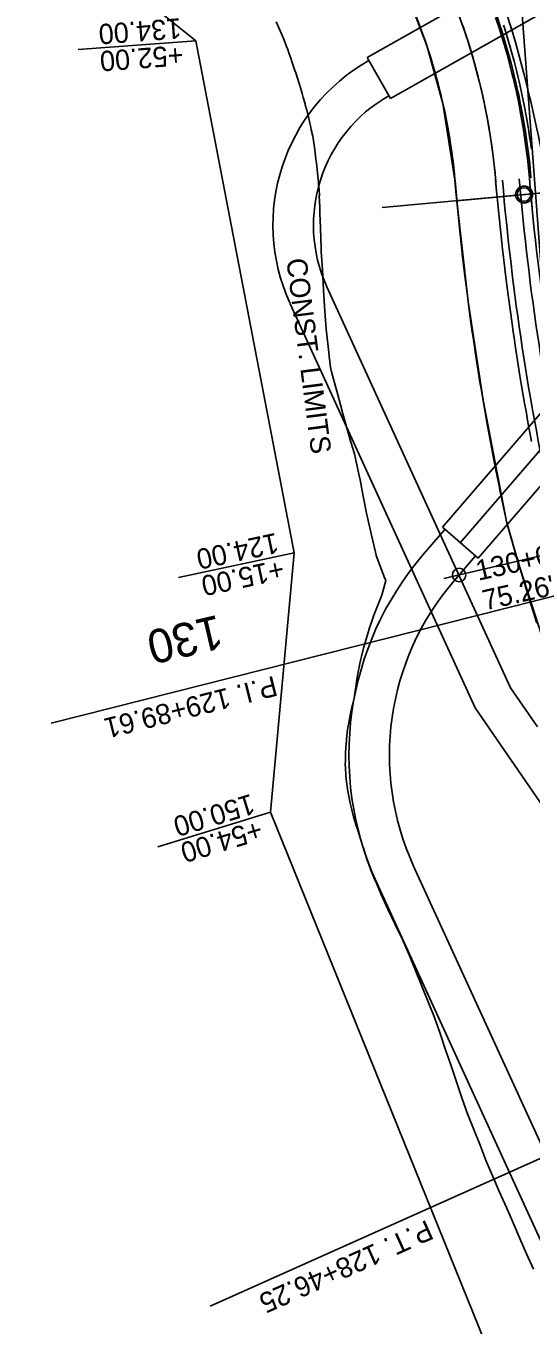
# Model space of a CAD drawing. Extents: x -70 to 701944, y -4 to 666871.
# Drawn here: x 668017.9 to 668167.6, y 655986.6 to 656371.4 of the extents above; entities that cross this region are included whole.
import ezdxf

# ---------------------------------------------------------------- set-up
doc = ezdxf.new("R2010")
doc.units = 0
for name, color, linetype in [('R_Detour', 7, 'Continuous'), ('R_Drive', 7, 'Continuous'), ('R_Erosion', 7, 'Continuous'), ('R_Horz Alg Annot', 7, 'Continuous'), ('R_No Plot', 7, 'Continuous'), ('R_Proposed Const Limits', 7, 'Continuous'), ('R_Proposed Road', 7, 'Continuous'), ('R_ROW', 7, 'Continuous'), ('R_Striping', 7, 'Continuous'), ('R_Temp Easement Annot', 7, 'Continuous'), ('R_Water', 7, 'Continuous'), ('T_Indications', 7, 'Continuous'), ('T_Vehicle Path Lt Major', 7, 'Continuous'), ('T_Vehicle Path Rt', 7, 'Continuous')]:
    doc.layers.add(name, color=color, linetype=linetype)

msp = doc.modelspace()

# ---------------------------------------------------------------- linework, layer by layer
at = {"layer": 'R_Detour'}
for p, q in [((668123.43, 656317.61), (668203.75, 656325.01)), ((668141.73, 656207.68), (668219.06, 656225.91))]:
    msp.add_line(p, q, dxfattribs=at)
msp.add_circle((668146.25, 656208.75), 2, dxfattribs=at)
at = {"layer": 'R_Drive'}
msp.add_lwpolyline([(668169.3, 656194.53), (668167.54, 656200.08), (668167, 656201.81), (668165.8, 656205.69), (668164.12, 656211.27), (668163.85, 656212.2), (668162.47, 656216.91), (668160.87, 656222.52), (668160.84, 656222.62), (668160.52, 656223.75), (668159.41, 656228.9), (668158.37, 656233.84), (668158.21, 656234.64), (668157.06, 656240.35), (668156.25, 656244.49), (668155.94, 656246.12), (668154.88, 656251.84), (668154.28, 656255.16), (668153.85, 656257.63), (668152.87, 656263.37), (668152.46, 656265.85), (668151.93, 656269.17), (668151.03, 656274.92), (668150.79, 656276.58), (668150.18, 656280.73), (668149.37, 656286.5), (668149.26, 656287.32), (668148.61, 656292.32), (668147.9, 656298.04), (668147.88, 656298.15), (668147.21, 656303.94), (668146.68, 656308.82), (668146.57, 656309.77), (668145.99, 656315.57), (668145.15, 656324.41)], dxfattribs=at)
at = {"layer": 'R_Erosion'}
msp.add_line((668121.86, 656117.55), (668235.49, 655869.39), dxfattribs=at)
at = {"layer": 'R_Horz Alg Annot'}
for points in [[(668214.13, 656212.6), (668025.36, 656164.84)], [(668272.72, 656081.76), (668072.49, 655992.09)]]:
    msp.add_lwpolyline(points, dxfattribs=at)
at = {"layer": 'R_No Plot'}
for p, q in [((668119.03, 656362.08), (668296.8, 656462.65)), ((668125.93, 656349.89), (668303.7, 656450.47)), ((668177.23, 656209.84), (668160.78, 656430.18)), ((668119.03, 656362.08), (668125.93, 656349.89)), ((668146.59, 656218.34), (668259.54, 656349.51))]:
    msp.add_line(p, q, dxfattribs=at)
for points in [[(668115.41, 656408.7), (668199.02, 656414.94), (668199.76, 656404.97), (668205.72, 656325.19), (668145.58, 656319.65), (668145.03, 656325.82), (668141.44, 656348.44), (668136.65, 656365.6), (668131.43, 656379.33), (668123.64, 656395.26)], [(668145.58, 656319.65), (668148.92, 656289.83), (668153.34, 656260.52), (668160.44, 656224.08), (668163.66, 656212.85), (668221.92, 656226.58), (668216.77, 656255.73), (668209.96, 656289.95), (668206.72, 656316.14), (668205.83, 656325.2), (668149.95, 656320.05)], [(668163.66, 656212.85), (668174.91, 656177.82), (668188.21, 656142.35), (668200.78, 656111.4), (668251.57, 656131.17), (668244.19, 656150.99), (668237.8, 656169.61), (668229.78, 656196.07), (668221.92, 656226.58)]]:
    msp.add_lwpolyline(points, close=True, dxfattribs=at)
for points in [[(668107.1, 656294.15), (668161.51, 656175.32), (668169.46, 656163.76)], [(668096.19, 656289.15), (668151.03, 656169.38), (668216.12, 656074.79)]]:
    msp.add_lwpolyline(points, dxfattribs=at)
msp.add_circle((668165.5, 656321.48), 2.5, dxfattribs=at)
for radius in [56, 44]:
    msp.add_arc((668147.1, 656312.47), radius, 119.4985, 204.6029, dxfattribs=at)
at = {"layer": 'R_Proposed Const Limits'}
for points in [[(668104.89, 656321.1), (668104.74, 656323.06), (668104.61, 656324.5), (668104.57, 656325.02), (668104.36, 656326.98), (668104.26, 656327.9), (668104.16, 656328.94), (668103.96, 656330.9), (668103.92, 656331.3), (668103.73, 656332.86), (668103.49, 656334.7), (668103.47, 656334.82), (668103.19, 656336.78), (668102.98, 656338.08), (668102.87, 656338.73), (668102.46, 656340.66), (668102.29, 656341.44), (668102.04, 656342.59), (668101.58, 656344.52), (668101.52, 656344.78), (668101.1, 656346.44), (668100.66, 656348.1), (668100.6, 656348.35), (668100.06, 656350.26), (668099.73, 656351.41), (668099.5, 656352.15), (668098.92, 656354.05), (668098.71, 656354.69), (668098.32, 656355.94), (668097.73, 656357.83), (668097.68, 656357.97), (668097.12, 656359.72), (668096.61, 656361.24), (668096.48, 656361.6), (668095.82, 656363.48), (668095.46, 656364.49), (668095.14, 656365.35), (668094.41, 656367.2), (668094.2, 656367.71), (668093.65, 656369.05), (668092.86, 656370.88), (668092.86, 656370.9), (668092.05, 656372.7)], [(668123.4, 656202.83), (668124.5, 656207.13), (668124.06, 656208.2), (668123.83, 656208.77), (668123.63, 656209.27), (668121.71, 656214.59), (668121.69, 656214.67), (668121.46, 656215.51), (668120.28, 656220.58), (668119.06, 656225.77), (668118.88, 656226.57), (668117.76, 656232.62), (668116.91, 656236.97), (668116.57, 656238.65), (668115.23, 656244.66), (668114.21, 656248.07), (668113.47, 656250.6), (668111.77, 656256.56), (668111.1, 656259.13), (668110.2, 656262.56), (668108.56, 656268.55), (668108.14, 656270.24), (668107.73, 656273.6), (668107.6, 656274.65), (668106.92, 656280.79), (668106.84, 656281.62), (668106.44, 656286.95), (668106.06, 656293.05), (668106.06, 656293.12), (668105.73, 656299.29), (668105.42, 656304.47), (668105.37, 656305.45), (668105.14, 656311.62), (668105.01, 656315.91), (668104.96, 656317.78), (668104.82, 656321.08), (668104.84, 656321.1)], [(668115.14, 656172.3), (668115.47, 656174.35), (668115.64, 656175.65), (668115.75, 656176.42), (668116.07, 656178.49), (668116.43, 656180.55), (668116.59, 656181.39), (668116.85, 656182.61), (668117.32, 656184.66), (668117.84, 656186.71), (668117.93, 656187.08), (668118.39, 656188.75), (668118.98, 656190.78), (668119.59, 656192.72), (668119.62, 656192.81), (668120.29, 656194.83), (668120.99, 656196.85), (668121.53, 656198.33), (668121.74, 656198.87), (668122.55, 656200.86), (668123.4, 656202.83)], [(668117.46, 656129.18), (668117.21, 656130.04), (668116.88, 656131.18), (668116.2, 656133.15), (668115.56, 656135.13), (668115.44, 656135.54), (668114.98, 656137.14), (668114.45, 656139.16), (668113.98, 656141.16), (668113.97, 656141.2), (668113.55, 656143.26), (668113.21, 656145.33), (668112.99, 656146.89), (668112.93, 656147.41), (668112.71, 656149.49), (668112.55, 656151.59), (668112.53, 656152.7), (668112.54, 656153.69), (668112.59, 656155.79), (668112.71, 656157.89), (668112.76, 656158.52), (668112.88, 656159.98), (668113.12, 656162.06), (668113.41, 656164.13), (668113.43, 656164.3), (668113.76, 656166.19), (668114.16, 656168.24), (668114.55, 656169.98), (668114.62, 656170.28), (668115.14, 656172.3)], [(668129.51, 656100.79), (668127.26, 656105.26), (668125.09, 656109.77), (668123.1, 656114.35), (668121.73, 656117.49), (668121.01, 656119.16), (668120.91, 656119.4), (668120.14, 656121.33), (668119.4, 656123.27), (668118.95, 656124.54), (668118.71, 656125.23), (668118.07, 656127.2), (668117.46, 656129.18)], [(668168.32, 656003.08), (668166.26, 656007.63), (668164.29, 656012.23), (668162.31, 656016.82), (668160.25, 656021.38), (668158.21, 656025.94), (668156.21, 656030.53), (668154.25, 656035.13), (668152.49, 656039.82), (668150.57, 656044.44), (668148.72, 656049.09), (668147.1, 656053.85), (668145.49, 656058.62), (668143.86, 656063.37), (668142.26, 656068.13), (668140.66, 656072.9), (668138.95, 656077.62), (668137.08, 656082.26), (668135.21, 656086.9), (668133.34, 656091.55), (668131.44, 656096.18), (668129.51, 656100.79)]]:
    msp.add_lwpolyline(points, dxfattribs=at)
at = {"layer": 'R_Proposed Road'}
for p, q in [((668142.05, 656222.25), (668135.64, 656214.81)), ((668144.73, 656206.98), (668151.14, 656214.42)), ((668246.4, 655874.38), (668132.77, 656122.54))]:
    msp.add_line(p, q, dxfattribs=at)
for points in [[(668167.07, 656326.43), (668166.8, 656329.28), (668166.58, 656331.37), (668166.5, 656332.13), (668166.15, 656334.97), (668165.97, 656336.3), (668165.76, 656337.81), (668165.33, 656340.64), (668165.24, 656341.21), (668164.87, 656343.46), (668164.39, 656346.1), (668164.36, 656346.28), (668163.81, 656349.08), (668163.42, 656350.96), (668163.22, 656351.89), (668162.59, 656354.68), (668162.32, 656355.8), (668161.92, 656357.46), (668161.21, 656360.23), (668161.11, 656360.61), (668160.46, 656362.99), (668159.77, 656365.39), (668159.67, 656365.75), (668158.84, 656368.49), (668158.32, 656370.14), (668157.98, 656371.21), (668157.07, 656373.93)], [(668167.55, 656326.48), (668167.29, 656329.33), (668167.07, 656331.43), (668166.98, 656332.19), (668166.64, 656335.03), (668166.46, 656336.36), (668166.25, 656337.88), (668165.82, 656340.71), (668165.73, 656341.28), (668165.35, 656343.54), (668164.87, 656346.19), (668164.84, 656346.37), (668164.29, 656349.18), (668163.9, 656351.06), (668163.7, 656351.99), (668163.06, 656354.79), (668162.8, 656355.92), (668162.39, 656357.58), (668161.68, 656360.36), (668161.58, 656360.74), (668160.93, 656363.13), (668160.24, 656365.53), (668160.14, 656365.88), (668159.31, 656368.63), (668158.79, 656370.29), (668158.44, 656371.36), (668157.53, 656374.09)], [(668167.64, 656335.16), (668167.46, 656336.5), (668167.25, 656338.02), (668166.82, 656340.87), (668166.72, 656341.45), (668166.34, 656343.72), (668165.86, 656346.37), (668165.83, 656346.55), (668165.28, 656349.38), (668164.88, 656351.27), (668164.68, 656352.2), (668164.05, 656355.02), (668163.78, 656356.15), (668163.37, 656357.82), (668162.66, 656360.61), (668162.56, 656361), (668161.9, 656363.4), (668161.21, 656365.81), (668161.11, 656366.17), (668160.28, 656368.93), (668159.75, 656370.6), (668159.4, 656371.68)], [(668145.15, 656324.55), (668144.91, 656327.09), (668144.72, 656328.95), (668144.64, 656329.62), (668144.33, 656332.15), (668144.17, 656333.33), (668143.99, 656334.67), (668143.61, 656337.19), (668143.52, 656337.7), (668143.19, 656339.7), (668142.77, 656342.05), (668142.74, 656342.21), (668142.25, 656344.71), (668141.9, 656346.38), (668141.72, 656347.2), (668141.16, 656349.68), (668140.93, 656350.68), (668140.57, 656352.16), (668139.94, 656354.63), (668139.85, 656354.96), (668139.27, 656357.08), (668138.66, 656359.22), (668138.57, 656359.53), (668137.83, 656361.97), (668137.37, 656363.44), (668137.06, 656364.39), (668136.25, 656366.81), (668135.97, 656367.63), (668135.41, 656369.21), (668134.54, 656371.6)], [(668157.1, 656325.58), (668156.85, 656328.29), (668156.64, 656330.27), (668156.56, 656330.99), (668156.23, 656333.69), (668156.06, 656334.95), (668155.86, 656336.38), (668155.46, 656339.07), (668155.37, 656339.61), (668155.01, 656341.75), (668154.56, 656344.26), (668154.53, 656344.43), (668154.01, 656347.09), (668153.64, 656348.88), (668153.45, 656349.76), (668152.85, 656352.41), (668152.6, 656353.48), (668152.21, 656355.05), (668151.54, 656357.68), (668151.44, 656358.05), (668150.83, 656360.31), (668150.18, 656362.59), (668150.08, 656362.92), (668149.29, 656365.52), (668148.8, 656367.09), (668148.47, 656368.11), (668147.61, 656370.69), (668147.31, 656371.57)], [(668167.71, 656248.36), (668166.66, 656254.02), (668166.08, 656257.28), (668165.65, 656259.69), (668164.68, 656265.37), (668164.28, 656267.8), (668163.76, 656271.06), (668162.88, 656276.75), (668162.64, 656278.35), (668162.18, 656281.48), (668162.04, 656282.45), (668161.24, 656288.15), (668161.14, 656288.92), (668160.49, 656293.86), (668159.79, 656299.52), (668159.78, 656299.58), (668159.11, 656305.3), (668158.59, 656310.12), (668158.49, 656311.03), (668157.91, 656316.76), (668157.53, 656320.75), (668157.37, 656322.49), (668157.08, 656325.56), (668157.1, 656325.58)], [(668167.86, 656317.73), (668167.49, 656321.67), (668167.33, 656323.39), (668167.07, 656326.42), (668167.07, 656326.43)], [(668169.1, 656195.18), (668167.33, 656200.76), (668166.8, 656202.47), (668165.61, 656206.35), (668163.92, 656211.95), (668163.66, 656212.85), (668162.75, 656215.98), (668162.44, 656217.02), (668162.28, 656217.57), (668162.14, 656218.06), (668160.68, 656223.21), (668160.66, 656223.28), (668160.44, 656224.08), (668159.39, 656228.92), (668158.35, 656233.88), (668158.19, 656234.64), (668157.04, 656240.38), (668156.23, 656244.52), (668155.92, 656246.12), (668154.85, 656251.87), (668154.26, 656255.18), (668153.83, 656257.63), (668152.85, 656263.4), (668152.44, 656265.87), (668151.91, 656269.18), (668151.01, 656274.96), (668150.77, 656276.59), (668150.3, 656279.76), (668150.16, 656280.75), (668149.35, 656286.54), (668149.25, 656287.32), (668148.59, 656292.34), (668147.88, 656298.08), (668147.87, 656298.15), (668147.19, 656303.96), (668146.65, 656308.86), (668146.56, 656309.77), (668145.97, 656315.59), (668145.58, 656319.65), (668145.42, 656321.42), (668145.12, 656324.54), (668145.15, 656324.55)]]:
    msp.add_lwpolyline(points, dxfattribs=at)
for centre, radius, start, end in [((667995.44, 656334.56), 200, 4.2705, 44.5612), ((668204.6, 656155.43), 91, 139.2705, 204.6029), ((668204.6, 656155.43), 79, 139.2705, 204.6029)]:
    msp.add_arc(centre, radius, start, end, dxfattribs=at)
at = {"layer": 'R_ROW'}
for points in [[(668068.22, 656367.07), (668015.2, 656409.61), (667518.06, 656430.84), (667204.93, 656412.96), (667078.78, 656456.7), (667035.95, 656483.66), (666996.35, 656493.45), (666927.34, 656472.55), (666845.47, 656477.25), (666774.58, 656503.47), (666573.01, 656517.59), (666494.28, 656503.13), (666386.7, 656514.99), (666322.44, 656532.91), (666194.58, 656538.69), (665874.18, 656537.15), (665794.4, 656521.73), (665682.43, 656524.79)], [(668212.48, 655027.95), (668191.19, 655107.04), (668183.46, 655282.6), (668195.34, 655301.06), (668198.49, 655389.01), (668237.93, 655482.26), (668241.48, 655642.27), (668225.92, 655758.13), (668224.14, 655808.01), (668090.41, 656138.46), (668097.37, 656215.3), (668068.22, 656367.07)]]:
    msp.add_lwpolyline(points, dxfattribs=at)
at = {"layer": 'R_Striping'}
for centre, radius, start, end in [((667982.32, 656322.22), 198, 4.1946, 44.4794), ((667982.32, 656322.23), 202, 4.1943, 44.4794), ((667982.32, 656322.22), 198, 4.1946, 29.2273), ((667982.32, 656322.23), 202, 4.1943, 29.2263)]:
    msp.add_arc(centre, radius, start, end, dxfattribs=at)
at = {"layer": 'R_Temp Easement Annot'}
for points in [[(668068.22, 656367.07), (668033.32, 656364.46)], [(668097.37, 656215.3), (668063.14, 656207.99)], [(668090.41, 656138.46), (668056.93, 656128.26)]]:
    msp.add_lwpolyline(points, dxfattribs=at)
at = {"layer": 'R_Water'}
for p, q in [((668254.82, 656354.76), (668141.29, 656222.9)), ((668265.43, 656345.62), (668151.9, 656213.77)), ((668151.9, 656213.77), (668141.29, 656222.9))]:
    msp.add_line(p, q, dxfattribs=at)
msp.add_circle((668165.5, 656321.48), 2, dxfattribs=at)
at = {"layer": 'T_Indications'}
for centre, radius, start, end in [((667968.3, 656309.39), 189.5, 4.3015, 44.3558), ((667968.3, 656309.39), 177.5, 5.8782, 44.3558), ((668919, 656390.92), 762.7, 184.90149, 192.40434), ((668919, 656390.92), 757.7, 184.90149, 192.40434), ((668919, 656390.92), 754.7, 184.90149, 192.40434)]:
    msp.add_arc(centre, radius, start, end, dxfattribs=at)
at = {"layer": 'T_Vehicle Path Lt Major'}
msp.add_arc((667982.17, 656311.19), 211.88, 13.1623, 30.8314, dxfattribs=at)
at = {"layer": 'T_Vehicle Path Rt'}
for points in [[(668159, 656379.25), (668159.3, 656378.35), (668160.28, 656375.36), (668161.21, 656372.38), (668162.13, 656369.33), (668163.03, 656366.24), (668163.85, 656363.29), (668164.65, 656360.33), (668165.43, 656357.31), (668166.2, 656354.26), (668166.95, 656351.2), (668167.46, 656349.05)], [(668167.46, 656349.05), (668167.67, 656348.12), (668168.39, 656345), (668169.09, 656341.87), (668169.76, 656338.75), (668170.41, 656335.69), (668171.06, 656332.54), (668171.71, 656329.38), (668172.34, 656326.19), (668172.96, 656322.99), (668173.56, 656319.78), (668174.15, 656316.55), (668174.74, 656313.31), (668175.32, 656310.06), (668175.89, 656306.81), (668176.47, 656303.55), (668177.05, 656300.29), (668177.63, 656297.02), (668177.98, 656295.06)]]:
    msp.add_lwpolyline(points, dxfattribs=at)
msp.add_circle((668167.46, 656349.05), 0.0417, dxfattribs=at)
msp.add_circle((668167.46, 656349.05), 0.0417, dxfattribs=at)
msp.add_arc((667982.32, 656322.23), 197, 4.1943, 44.4794, dxfattribs=at)

# ---------------------------------------------------------------- texts
at = {"layer": 'R_Horz Alg Annot'}
for s, height, rotation, p in [('130', 10, 193.2648, (668074.77, 656197.03)), ('P.I. 129+89.61', 6, 194.1969, (668091.42, 656178.95)), ('P.T. 128+46.25', 6, 204.1233, (668136.71, 656017.82))]:
    msp.add_text(s, height=height, rotation=rotation, dxfattribs=at).set_placement(p)
at = {"layer": 'R_No Plot'}
for s, p in [('130+08.37 ', (668151.95, 656207.04)), ("75.26' ", (668153.91, 656198.26))]:
    msp.add_text(s, height=6, rotation=12.5949, dxfattribs=at).set_placement(p)
at = {"layer": 'R_Proposed Const Limits'}
msp.add_text('CONST. LIMITS', height=6, rotation=277.3439, dxfattribs=at).set_placement((668095.02, 656302.26))
at = {"layer": 'R_Temp Easement Annot'}
for s, rotation, p in [('134.00', 184.2706, (668063.71, 656373.75)), ('+52.00', 184.2706, (668064.31, 656365.77)), ('124.00', 192.0649, (668091.99, 656221.31)), ('+15.00', 192.0649, (668093.66, 656213.49)), ('150.00', 196.9449, (668084.55, 656143.99)), ('+54.00', 196.9449, (668086.88, 656136.34))]:
    msp.add_text(s, height=6, rotation=rotation, dxfattribs=at).set_placement(p)

doc.saveas('drawing.dxf')
